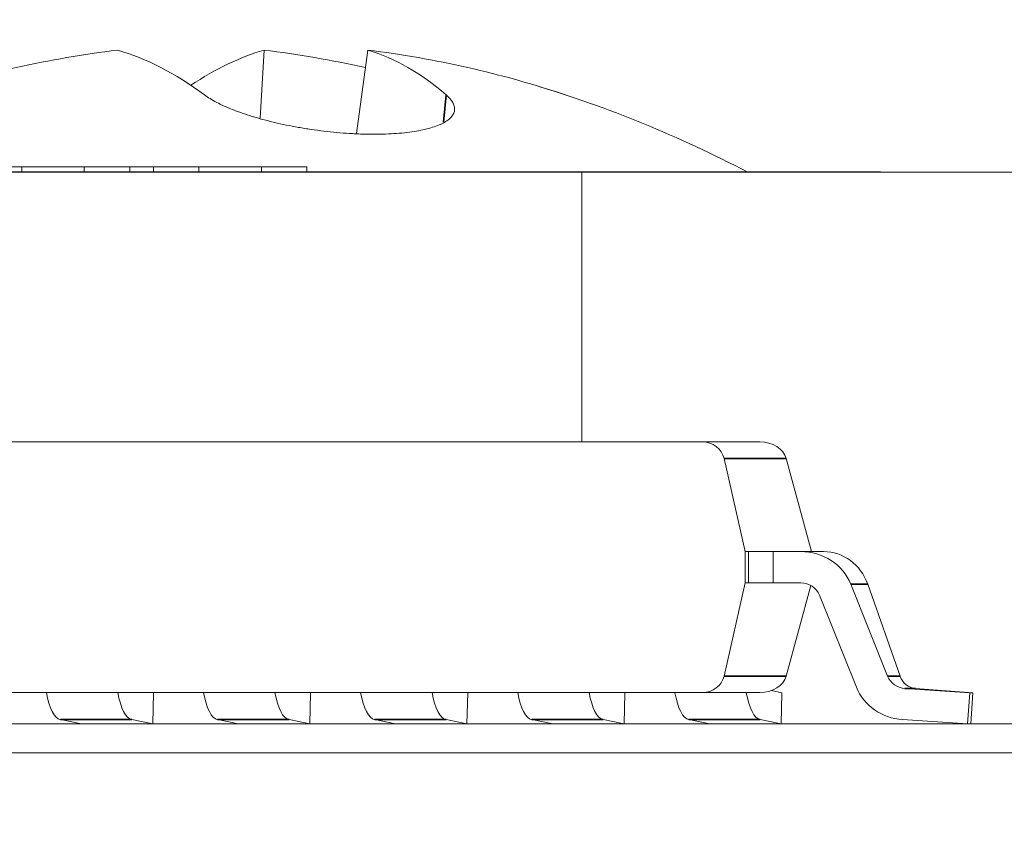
# Model space of a CAD drawing. Header units: millimetres. Extents: x 4 to 1188, y 1 to 840.
# Tile 269 of 299: x 897.623 to 898.296, y 493.886 to 494.444. Entities that reach past the tile are written whole.
import ezdxf

# ---------------------------------------------------------------- set-up
doc = ezdxf.new("R2010")
doc.units = ezdxf.units.MM
doc.layers.add('1', color=7, linetype='Continuous')
doc.styles.add('Arial Unicode MS', font='Arial Unicode MS')
doc.dimstyles.get("Standard").update_dxf_attribs({"dimtxt": 0.18, "dimasz": 0.18, "dimexe": 0.18, "dimexo": 0.0625, "dimgap": 0.09, "dimtad": 0, "dimtih": 1, "dimtoh": 1, "dimdec": 4, "dimzin": 0, "dimdsep": 46, "dimtxsty": 'Standard', "dimcen": 0.09, "dimadec": 0, "dimazin": 0, "dimtfac": 1, "dimtdec": 4, "dimtofl": 0, "dimtmove": 0, "dimatfit": 3, "dimfxl": 0, "dimtolj": 1, "dimtzin": 0, "dimarcsym": 0})

# ---------------------------------------------------------------- blocks, each defined once
blk = doc.blocks.new('_U18')
at = {"layer": '1', "color": 18, "lineweight": 35}
for p, q in [((919.36728, 499.38189), (938.16565, 499.38189)), ((936.16565, 499.38189), (936.16565, 485.8009)), ((891.02824, 485.8009), (938.16565, 485.8009))]:
    blk.add_line(p, q, dxfattribs=at)
at = {"layer": '1', "color": 18, "lineweight": 70}
for points in [[(936.16565, 499.38189), (936.94158, 495.88189), (935.38972, 495.88189)], [(936.16565, 485.8009), (935.38972, 489.3009), (936.94158, 489.30091)]]:
    blk.add_solid(points, dxfattribs=at)
at = {"layer": '1', "color": 18, "linetype": 'Continuous', "lineweight": 13, "insert": (935.71277, 490.54557), "char_height": 3, "attachment_point": 7, "rotation": 90, "line_spacing_factor": 1.047437, "style": 'Arial Unicode MS'}
blk.add_mtext('\\fArial Unicode MS|b0|i0;\\W1.0000;95', dxfattribs=at)

msp = doc.modelspace()

# ---------------------------------------------------------------- hatches: boundary and pattern name
at = {"layer": '1', "linetype": 'Continuous', "lineweight": 35}
h = msp.add_hatch(dxfattribs=at)
h.set_pattern_fill('ANSI31', color=154, scale=1.55, angle=-2.13e-14, style=0)
h.paths.add_polyline_path([(901.44632, 494.79975), (903.36338, 494.79975), (903.36338, 493.94261), (903.78107, 493.94261), (903.78107, 493.72832), (895.81012, 493.72832), (895.81012, 493.46118), (895.09608, 493.46118), (895.09608, 493.72832), (894.90922, 493.72832), (894.90922, 493.94261), (901.44632, 493.94261)], flags=0)
h = msp.add_hatch(dxfattribs=at)
h.set_pattern_fill('ANSI31', color=154, scale=1.55, angle=29.9848, style=0)
h.paths.add_polyline_path([(905.19477, 493.72832), (905.19477, 493.96236), (905.8695, 493.96236), (905.8695, 493.72832)], flags=0)
h.paths.add_polyline_path([(894.90922, 493.72832), (894.90922, 493.96236), (902.87474, 493.96236), (902.87474, 493.72832)], flags=0)
h.paths.add_polyline_path([(903.01448, 493.72832), (903.01448, 493.96236), (904.7935, 493.96236), (904.7935, 493.72832)], flags=0)

# ---------------------------------------------------------------- linework, layer by layer
at = {"layer": '1', "color": 154, "linetype": 'Continuous', "lineweight": 13}
for p, q in [((897.78701, 494.37657), (897.78966, 494.42321)), ((897.85282, 494.36611), (897.86066, 494.42321)), ((898.00685, 494.33973), (897.22261, 494.33973)), ((897.98521, 494.33992), (897.33736, 494.33992)), ((897.59308, 494.34336), (897.62411, 494.34336)), ((897.66675, 494.34336), (897.62411, 494.34336)), ((897.62411, 494.33991), (897.62411, 494.34336)), ((897.66675, 494.33991), (897.66675, 494.34336)), ((897.66675, 494.34336), (897.69778, 494.34336)), ((897.71412, 494.34336), (897.69778, 494.34336)), ((897.69778, 494.33991), (897.69778, 494.34336)), ((897.71412, 494.33991), (897.71412, 494.34336)), ((897.71412, 494.34336), (897.74514, 494.34336)), ((897.74514, 494.33991), (897.74514, 494.34336)), ((897.78778, 494.34336), (897.74514, 494.34336)), ((897.78778, 494.33991), (897.78778, 494.34336)), ((897.78778, 494.34336), (897.81881, 494.34336)), ((897.81881, 494.33991), (897.81881, 494.34336)), ((897.98521, 494.33973), (897.98521, 494.33992)), ((897.98521, 494.33992), (898.01623, 494.33992)), ((898.31711, 494.33973), (898.00685, 494.33973)), ((898.00685, 494.33973), (898.00685, 494.15522)), ((898.01623, 494.33973), (898.01623, 494.33992)), ((898.05887, 494.33992), (898.01623, 494.33992)), ((898.05887, 494.33973), (898.05887, 494.33992)), ((898.05887, 494.33992), (898.0899, 494.33992)), ((898.10624, 494.33992), (898.08989, 494.33992)), ((898.0899, 494.33973), (898.0899, 494.33992)), ((898.10624, 494.33973), (898.10624, 494.33992)), ((898.10624, 494.33992), (898.13726, 494.33992)), ((898.13726, 494.33973), (898.13726, 494.33992)), ((898.1799, 494.33992), (898.13726, 494.33992)), ((898.1799, 494.33992), (898.21093, 494.33992)), ((898.1799, 494.33973), (898.1799, 494.33992)), ((898.21093, 494.33973), (898.21093, 494.33992)), ((897.0836, 494.15522), (898.08922, 494.15522)), ((898.12858, 494.15522), (898.08922, 494.15522)), ((898.10409, 494.1439), (898.1185, 494.08022)), ((898.16384, 494.08022), (898.14649, 494.1439)), ((898.1185, 494.08022), (898.1185, 494.05879)), ((898.12075, 494.08022), (898.1185, 494.08022)), ((898.12075, 494.08022), (898.13774, 494.08022)), ((898.12075, 494.08022), (898.12075, 494.05879)), ((898.13774, 494.05879), (898.13774, 494.08022)), ((898.13774, 494.08022), (898.15651, 494.08022)), ((898.17208, 494.08022), (898.15651, 494.08022)), ((898.1185, 494.05879), (898.10409, 493.99511)), ((898.12075, 494.05879), (898.1185, 494.05879)), ((898.13852, 494.05879), (898.12075, 494.05879)), ((898.12075, 494.05879), (898.13774, 494.05879)), ((898.15651, 494.05879), (898.13774, 494.05879)), ((898.1565, 494.05879), (898.13852, 494.05879)), ((898.14649, 493.99511), (898.16336, 494.05706)), ((898.19066, 494.05799), (898.21586, 493.99496)), ((898.20224, 494.05799), (898.22449, 493.99496)), ((898.19451, 493.98743), (898.16931, 494.05046)), ((898.08922, 493.98379), (897.0836, 493.98379)), ((897.24059, 493.98379), (898.12858, 493.98379)), ((897.71407, 493.98374), (897.71356, 493.96236)), ((897.71382, 493.98379), (897.71407, 493.98374)), ((897.82147, 493.98374), (897.82095, 493.96236)), ((897.82121, 493.98379), (897.82147, 493.98374)), ((897.92886, 493.98374), (897.92835, 493.96236)), ((897.9286, 493.98379), (897.92886, 493.98374)), ((898.03625, 493.98374), (898.03574, 493.96236)), ((898.036, 493.98379), (898.03625, 493.98374)), ((898.12858, 493.98379), (898.08922, 493.98379)), ((898.1365, 493.9852), (898.14365, 493.98374)), ((898.14365, 493.98374), (898.14313, 493.96236)), ((898.22771, 493.98666), (898.27212, 493.98374)), ((898.23496, 493.98666), (898.27416, 493.98374)), ((898.27212, 493.98374), (898.27052, 493.96236)), ((898.27212, 493.98374), (898.27416, 493.98374)), ((898.27416, 493.98374), (898.27276, 493.96236)), ((894.90922, 493.96236), (902.87474, 493.96236)), ((897.66475, 493.96236), (897.65047, 493.96528)), ((897.71356, 493.96236), (897.69929, 493.96528)), ((897.77214, 493.96236), (897.75787, 493.96528)), ((897.82095, 493.96236), (897.80668, 493.96528)), ((897.87953, 493.96236), (897.86526, 493.96528)), ((897.92835, 493.96236), (897.91408, 493.96528)), ((897.98693, 493.96236), (897.97266, 493.96528)), ((898.03574, 493.96236), (898.02147, 493.96528)), ((898.09432, 493.96236), (898.08005, 493.96528)), ((898.14313, 493.96236), (898.12886, 493.96528)), ((898.27052, 493.96236), (898.22612, 493.96528)), ((894.90922, 493.94261), (901.44632, 493.94261))]:
    msp.add_line(p, q, dxfattribs=at)
at = {"layer": '1', "color": 154, "linetype": 'Continuous', "lineweight": 35}
for p, q in [((897.91231, 494.374), (897.91412, 494.39261)), ((898.10409, 494.1439), (898.14649, 494.1439)), ((898.19066, 494.05799), (898.20224, 494.05799)), ((898.14649, 493.99511), (898.10409, 493.99511)), ((898.21586, 493.99496), (898.22449, 493.99496)), ((898.22771, 493.98666), (898.23496, 493.98666)), ((897.65047, 493.96528), (897.69929, 493.96528)), ((897.75787, 493.96528), (897.80668, 493.96528)), ((897.86526, 493.96528), (897.91408, 493.96528)), ((897.97266, 493.96528), (898.02147, 493.96528)), ((898.08005, 493.96528), (898.12886, 493.96528))]:
    msp.add_line(p, q, dxfattribs=at)
at = {"layer": '1', "color": 154, "linetype": 'Continuous', "lineweight": 13}
msp.add_arc((897.73956, 493.61677), 0.81702, 62.2639, 73.25938, dxfattribs=at)
for centre, major_axis, ratio, start_param, end_param in [((897.74256, 493.61595), (0.21618, 0.78786), 0.918668, 0.360604, 0.545091), ((897.73233, 493.61595), (0.09236, -0.81174), 0.380951, 2.800111, 2.984598), ((897.74679, 493.61595), (0.09236, 0.81174), 0.380951, 0.156995, 0.312644), ((897.73656, 493.61595), (0.21618, -0.78786), 0.918668, 2.688517, 2.780988), ((897.74256, 493.61595), (0.21618, 0.78786), 0.918668, 6.231949, 6.416436), ((897.74679, 493.61595), (0.09236, 0.81174), 0.380951, 6.02834, 6.212827), ((898.08922, 494.14093), (0.0152, 0), 0.939693, 0.20944, 1.570796), ((898.12858, 494.14093), (0.01831, 0), 0.780206, 0.20944, 1.570796), ((898.15651, 494.04593), (-0.03649, 0), 0.939693, 3.500948, 4.712389), ((898.17208, 494.04593), (0, 0.03429), 0.939693, 5.071744, 6.283185), ((898.15651, 494.04593), (-0.01368, 0), 0.939693, 3.500948, 4.712389), ((898.08922, 493.99808), (-0.0152, 0), 0.939693, 1.570796, 2.932153), ((898.12858, 493.99808), (0.01831, 0), 0.780206, 4.712389, 6.073746), ((898.22867, 493.99948), (-0.01368, 0), 0.939693, 0.359355, 1.500983), ((898.2358, 493.99948), (0, -0.01286), 0.939693, 5.071744, 6.213372), ((898.22867, 493.99948), (-0.03649, 0), 0.939693, 0.359355, 1.500983), ((897.65129, 493.99948), (0, -0.03429), 0.34202, 5.187762, 6.213372), ((897.70011, 493.99948), (0, -0.03429), 0.34202, 5.187762, 6.213372), ((897.75869, 493.99948), (0, -0.03429), 0.34202, 5.187762, 6.213372), ((897.8075, 493.99948), (0, -0.03429), 0.34202, 5.187762, 6.213372), ((897.86608, 493.99948), (0, -0.03429), 0.34202, 5.187762, 6.213372), ((897.91489, 493.99948), (0, -0.03429), 0.34202, 5.187762, 6.213372), ((897.97347, 493.99948), (0, -0.03429), 0.34202, 5.187762, 6.213372), ((898.02229, 493.99948), (0, -0.03429), 0.34202, 5.187762, 6.213372), ((898.08087, 493.99948), (0, -0.03429), 0.34202, 5.189475, 6.213372), ((898.12968, 493.99948), (0, -0.03429), 0.34202, 5.187762, 6.213372)]:
    msp.add_ellipse(centre, major_axis=major_axis, ratio=ratio, start_param=start_param, end_param=end_param, dxfattribs=at)
msp.add_open_spline([(897.91412, 494.39261), (897.91612, 494.39088), (897.91759, 494.38917), (897.91904, 494.38665), (897.91939, 494.38582), (897.91972, 494.38458), (897.9198, 494.38417), (897.91989, 494.38335), (897.9199, 494.38294), (897.91979, 494.38092), (897.91916, 494.37939), (897.91743, 494.37721), (897.91672, 494.3765), (897.91503, 494.37512), (897.91403, 494.37445), (897.9107, 494.37256), (897.908, 494.37142), (897.90319, 494.36991), (897.90147, 494.36944), (897.89775, 494.36857), (897.89579, 494.36817), (897.88963, 494.36712), (897.88514, 494.36658), (897.87783, 494.36603), (897.87529, 494.36589), (897.8701, 494.36571), (897.86481, 494.36562), (897.85931, 494.36571), (897.8551, 494.36584), (897.85369, 494.3659), (897.85083, 494.36603), (897.84939, 494.36611), (897.84215, 494.36657), (897.83635, 494.3671), (897.82762, 494.36815), (897.82472, 494.36855), (897.82035, 494.3692), (897.81889, 494.36942), (897.81601, 494.36989), (897.81458, 494.37014), (897.80749, 494.37139), (897.80199, 494.37253), (897.794, 494.37443), (897.79137, 494.3751), (897.7863, 494.37647), (897.7814, 494.37789), (897.77682, 494.37939), (897.77239, 494.38093), (897.77025, 494.38172), (897.76411, 494.38414), (897.76046, 494.38579), (897.75562, 494.38831), (897.75412, 494.38916), (897.75132, 494.39087), (897.75003, 494.39174), (897.74886, 494.39261)], degree=3, knots=[0, 0, 0, 0, 0.0625, 0.0625, 0.09375, 0.09375, 0.109375, 0.109375, 0.125, 0.125, 0.1875, 0.1875, 0.21875, 0.21875, 0.25, 0.25, 0.3125, 0.3125, 0.34375, 0.34375, 0.375, 0.375, 0.4375, 0.4375, 0.46875, 0.46875, 0.5, 0.53125, 0.53125, 0.546875, 0.546875, 0.5625, 0.5625, 0.625, 0.625, 0.65625, 0.65625, 0.671875, 0.671875, 0.6875, 0.6875, 0.75, 0.75, 0.78125, 0.78125, 0.8125, 0.84375, 0.84375, 0.875, 0.875, 0.9375, 0.9375, 0.96875, 0.96875, 1, 1, 1, 1], dxfattribs=at)

# ---------------------------------------------------------------- dimensions: what is measured, and where the dimension line sits
at = {"layer": '1', "color": 18, "linetype": 'Continuous', "lineweight": 13}
dim = msp.add_linear_dim(base=(936.16565, 499.38189), p1=(879.65399, 485.8009), p2=(911.22443, 499.38189), angle=270, dimstyle='Standard', override={"dimtxt": 3, "dimasz": 3.5, "dimexe": 2, "dimexo": 1, "dimgap": 1.5, "dimtad": 1, "dimtih": 0, "dimtoh": 0, "dimdec": 0, "dimlfac": 7, "dimzin": 8, "dimdsep": 44, "dimlunit": 2, "dimtxsty": 'Arial Unicode MS', "dimsah": 1, "dimse1": 0, "dimse2": 0, "dimsd1": 0, "dimsd2": 0, "dimclrd": 18, "dimclre": 18, "dimclrt": 18, "dimtol": 0, "dimtm": -0.1, "dimtfac": 0.666667, "dimtdec": 2, "dimtofl": 1, "dimtmove": 0, "dimtzin": 8, "dimlwd": 35, "dimlwe": 35}, dxfattribs=at)
dim.commit()
dim.dimension.update_dxf_attribs({"geometry": '_U18', "text_midpoint": (936.16565, 492.5914), "dimtype": 160})

doc.saveas('drawing.dxf')
